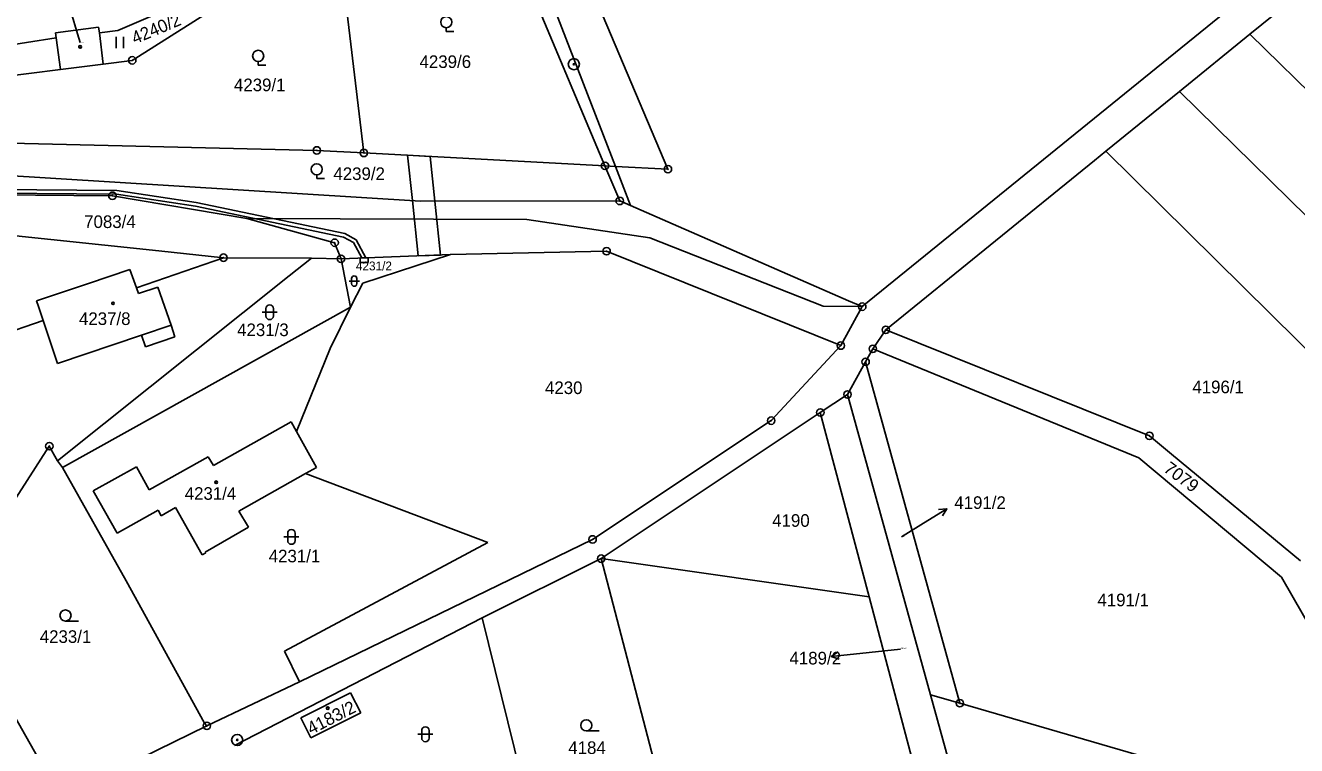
# Model space of a CAD drawing. Extents: x -593183 to -588034, y -1130415 to -1124994.
# Drawn here: x -589277.2 to -589105.7, y -1129387.2 to -1129290.1 of the extents above; entities that cross this region are included whole.
import ezdxf

# ---------------------------------------------------------------- set-up
doc = ezdxf.new("R2010")
doc.units = 0
for name, color, linetype in [('Vrstva 1', 7, 'Continuous'), ('Vrstva 16', 7, 'Continuous'), ('Vrstva 18', 7, 'Continuous'), ('Vrstva 19', 7, 'Continuous'), ('Vrstva 24', 7, 'Continuous'), ('Vrstva 25', 7, 'Continuous'), ('Vrstva 27', 7, 'Continuous'), ('Vrstva 4', 7, 'Continuous')]:
    doc.layers.add(name, color=color, linetype=linetype)

msp = doc.modelspace()

# ---------------------------------------------------------------- linework, layer by layer
at = {"layer": 'Vrstva 1'}
for p, q in [((-589190.52, -1129309.51), (-589209.02, -1129265.97)), ((-589231.53, -1129307.32), (-589235.7, -1129272.17)), ((-589212.85, -1129276.24), (-589199.01, -1129309.06)), ((-589106.12, -1129280.83), (-589164.31, -1129328.04)), ((-589244.14, -1129283.06), (-589262.76, -1129294.84)), ((-589112.03, -1129291.33), (-589102.49, -1129283.59)), ((-589264.73, -1129290.84), (-589251.9, -1129285.31)), ((-589273.11, -1129291.13), (-589267.3, -1129290.35)), ((-589273.02, -1129291.82), (-589273.11, -1129291.13)), ((-589267.3, -1129290.35), (-589267.2, -1129291.13)), ((-589264.73, -1129290.84), (-589267.2, -1129291.13)), ((-589267.2, -1129291.13), (-589266.67, -1129295.34)), ((-589121.51, -1129299.02), (-589112.03, -1129291.33)), ((-589067.69, -1129334.67), (-589112.03, -1129291.33)), ((-589297.9, -1129295.64), (-589273.02, -1129291.82)), ((-589272.46, -1129296.07), (-589273.02, -1129291.82)), ((-589262.76, -1129294.84), (-589266.67, -1129295.34)), ((-589272.46, -1129296.07), (-589288.1, -1129298.06)), ((-589266.67, -1129295.34), (-589272.46, -1129296.07)), ((-589131.46, -1129307.08), (-589121.51, -1129299.02)), ((-589121.51, -1129299.02), (-589073.8, -1129346.02)), ((-589237.87, -1129306.98), (-589287.07, -1129305.8)), ((-589223.89, -1129313.82), (-589314.33, -1129308.21)), ((-589231.53, -1129307.32), (-589237.87, -1129306.98)), ((-589199.01, -1129309.06), (-589231.53, -1129307.32)), ((-589161.14, -1129331.16), (-589133.01, -1129308.34)), ((-589133.01, -1129308.34), (-589131.46, -1129307.08)), ((-589094.49, -1129343.64), (-589131.46, -1129307.08)), ((-589199.01, -1129309.06), (-589197.02, -1129313.79)), ((-589199.01, -1129309.06), (-589197.59, -1129309.14)), ((-589197.59, -1129309.14), (-589190.52, -1129309.51)), ((-589265.44, -1129313.09), (-589287.96, -1129312.94)), ((-589247.3, -1129316.15), (-589265.44, -1129313.09)), ((-589197.02, -1129313.79), (-589223.89, -1129313.82)), ((-589197.02, -1129313.79), (-589195.55, -1129314.42)), ((-589166.19, -1129327.25), (-589195.55, -1129314.42)), ((-589259.16, -1129320.53), (-589301.94, -1129316.06)), ((-589247.3, -1129316.15), (-589235.47, -1129319.42)), ((-589259.16, -1129320.53), (-589250.46, -1129321.44)), ((-589235.47, -1129319.42), (-589234.61, -1129321.59)), ((-589219.84, -1129321.03), (-589198.79, -1129320.57)), ((-589198.79, -1129320.57), (-589167.21, -1129333.29)), ((-589250.46, -1129321.44), (-589262.2, -1129325.52)), ((-589250.46, -1129321.44), (-589238.6, -1129321.49)), ((-589241.6, -1129323.88), (-589238.6, -1129321.49)), ((-589238.6, -1129321.49), (-589234.61, -1129321.59)), ((-589234.61, -1129321.59), (-589219.84, -1129321.03)), ((-589234.61, -1129321.59), (-589233.33, -1129328.1)), ((-589224.51, -1129322.55), (-589219.84, -1129321.03)), ((-589272.83, -1129348.82), (-589241.6, -1129323.88)), ((-589263.1, -1129323.04), (-589268.66, -1129324.91)), ((-589262.2, -1129325.52), (-589263.1, -1129323.04)), ((-589231.66, -1129324.88), (-589224.51, -1129322.55)), ((-589268.66, -1129324.91), (-589275.67, -1129327.27)), ((-589261.93, -1129326.25), (-589262.2, -1129325.52)), ((-589259.3, -1129325.39), (-589261.93, -1129326.25)), ((-589257.53, -1129330.55), (-589259.3, -1129325.39)), ((-589231.66, -1129324.88), (-589233.33, -1129328.1)), ((-589275.67, -1129327.27), (-589275.42, -1129328.03)), ((-589164.31, -1129328.04), (-589166.19, -1129327.25)), ((-589275.42, -1129328.03), (-589274.79, -1129329.9)), ((-589233.33, -1129328.1), (-589272.17, -1129349.72)), ((-589233.33, -1129328.1), (-589236.07, -1129333.7)), ((-589167.21, -1129333.29), (-589164.31, -1129328.04)), ((-589293.83, -1129336.52), (-589274.79, -1129329.9)), ((-589274.79, -1129329.9), (-589272.84, -1129335.69)), ((-589257, -1129332.12), (-589257.53, -1129330.55)), ((-589272.84, -1129335.69), (-589261.52, -1129331.89)), ((-589261.52, -1129331.89), (-589261, -1129333.46)), ((-589261, -1129333.46), (-589257, -1129332.12)), ((-589161.14, -1129331.16), (-589162.89, -1129333.73)), ((-589125.59, -1129345.45), (-589161.14, -1129331.16)), ((-589240.61, -1129344.87), (-589236.07, -1129333.7)), ((-589167.21, -1129333.29), (-589176.59, -1129343.4)), ((-589162.89, -1129333.73), (-589163.86, -1129335.48)), ((-589162.89, -1129333.73), (-589127.02, -1129348.4)), ((-589166.3, -1129339.87), (-589163.86, -1129335.48)), ((-589163.86, -1129335.48), (-589151.16, -1129381.49)), ((-589169.97, -1129342.31), (-589166.3, -1129339.87)), ((-589158.56, -1129367.82), (-589166.3, -1129339.87)), ((-589199.52, -1129362), (-589169.97, -1129342.31)), ((-589163.38, -1129367.14), (-589169.97, -1129342.31)), ((-589251.82, -1129349.45), (-589241.33, -1129343.57)), ((-589241.33, -1129343.57), (-589240.61, -1129344.87)), ((-589176.59, -1129343.4), (-589200.68, -1129359.41)), ((-589240.61, -1129344.87), (-589237.92, -1129349.72)), ((-589122.61, -1129347.91), (-589125.59, -1129345.45)), ((-589273.95, -1129346.84), (-589284.84, -1129363.72)), ((-589272.83, -1129348.82), (-589273.95, -1129346.84)), ((-589105.19, -1129362.28), (-589122.61, -1129347.91)), ((-589272.17, -1129349.72), (-589272.83, -1129348.82)), ((-589263.59, -1129364.99), (-589272.17, -1129349.72)), ((-589268.05, -1129352.87), (-589262.2, -1129349.63)), ((-589262.2, -1129349.63), (-589260.47, -1129352.72)), ((-589260.47, -1129352.72), (-589252.53, -1129348.26)), ((-589252.53, -1129348.26), (-589251.82, -1129349.45)), ((-589237.92, -1129349.72), (-589239.39, -1129350.54)), ((-589127.02, -1129348.4), (-589107.79, -1129364.51)), ((-589239.39, -1129350.54), (-589248.37, -1129355.6)), ((-589214.82, -1129359.83), (-589239.39, -1129350.54)), ((-589264.82, -1129358.58), (-589268.05, -1129352.87)), ((-589259.27, -1129355.47), (-589264.82, -1129358.58)), ((-589258.86, -1129356.22), (-589259.27, -1129355.47)), ((-589256.92, -1129355.13), (-589258.86, -1129356.22)), ((-589253.33, -1129361.51), (-589256.92, -1129355.13)), ((-589248.37, -1129355.6), (-589247.08, -1129357.75)), ((-589247.08, -1129357.75), (-589252.93, -1129361.11)), ((-589242.21, -1129374.47), (-589214.82, -1129359.83)), ((-589200.68, -1129359.41), (-589240.19, -1129378.59)), ((-589252.85, -1129361.24), (-589253.33, -1129361.51)), ((-589252.93, -1129361.11), (-589252.85, -1129361.24)), ((-589215.59, -1129369.98), (-589199.52, -1129362)), ((-589199.52, -1129362), (-589163.38, -1129367.14)), ((-589188.14, -1129405.59), (-589199.52, -1129362)), ((-589263.59, -1129364.99), (-589253.03, -1129384.19)), ((-589096.84, -1129383.59), (-589107.79, -1129364.51)), ((-589287.44, -1129367.75), (-589272.46, -1129394.16)), ((-589153.51, -1129404.37), (-589163.38, -1129367.14)), ((-589155.1, -1129380.35), (-589158.56, -1129367.82)), ((-589248.99, -1129387.2), (-589215.59, -1129369.98)), ((-589215.59, -1129369.98), (-589206.64, -1129405.93)), ((-589240.19, -1129378.59), (-589242.21, -1129374.47)), ((-589252.7, -1129384.54), (-589240.19, -1129378.59)), ((-589240.04, -1129383.46), (-589233.35, -1129380.07)), ((-589233.35, -1129380.07), (-589231.95, -1129382.77)), ((-589151.16, -1129381.49), (-589155.1, -1129380.35)), ((-589155.1, -1129380.35), (-589148.57, -1129404.2)), ((-589126, -1129388.8), (-589151.16, -1129381.49)), ((-589238.68, -1129386.15), (-589240.04, -1129383.46)), ((-589231.95, -1129382.77), (-589238.68, -1129386.15)), ((-589272.46, -1129394.16), (-589252.7, -1129384.54)), ((-589253.03, -1129384.19), (-589252.7, -1129384.54))]:
    msp.add_line(p, q, dxfattribs=at)
at = {"layer": 'Vrstva 16'}
for p, q in [((-589269.79, -1129292.45), (-589270.15, -1129291.26)), ((-589159.02, -1129359.08), (-589155.45, -1129356.87)), ((-589159.17, -1129374.19), (-589165.51, -1129374.86))]:
    msp.add_line(p, q, dxfattribs=at)
at = {"layer": 'Vrstva 24'}
for centre, radius in [((-589262.76, -1129294.84), 0.5), ((-589262.76, -1129294.84), 0.0327), ((-589203.21, -1129295.36), 0.75), ((-589203.21, -1129295.36), 0.0903), ((-589237.87, -1129306.98), 0.5), ((-589231.53, -1129307.32), 0.5), ((-589237.87, -1129306.98), 0.0327), ((-589231.53, -1129307.32), 0.0327), ((-589199.01, -1129309.06), 0.5), ((-589199.01, -1129309.06), 0.0327), ((-589190.52, -1129309.51), 0.5), ((-589190.52, -1129309.51), 0.0327), ((-589265.44, -1129313.09), 0.5), ((-589265.44, -1129313.09), 0.0327), ((-589197.02, -1129313.79), 0.5), ((-589197.02, -1129313.79), 0.0327), ((-589235.47, -1129319.42), 0.5), ((-589235.47, -1129319.42), 0.0327), ((-589198.79, -1129320.57), 0.5), ((-589198.79, -1129320.57), 0.0327), ((-589250.46, -1129321.44), 0.5), ((-589250.46, -1129321.44), 0.0327), ((-589234.61, -1129321.59), 0.5), ((-589234.61, -1129321.59), 0.0327), ((-589164.31, -1129328.04), 0.5), ((-589164.31, -1129328.04), 0.0327), ((-589161.14, -1129331.16), 0.5), ((-589161.14, -1129331.16), 0.0327), ((-589167.21, -1129333.29), 0.5), ((-589167.21, -1129333.29), 0.0327), ((-589162.89, -1129333.73), 0.5), ((-589162.89, -1129333.73), 0.0327), ((-589163.86, -1129335.48), 0.5), ((-589163.86, -1129335.48), 0.0327), ((-589166.3, -1129339.87), 0.5), ((-589166.3, -1129339.87), 0.0327), ((-589169.97, -1129342.31), 0.5), ((-589169.97, -1129342.31), 0.0327), ((-589176.59, -1129343.4), 0.5), ((-589176.59, -1129343.4), 0.0327), ((-589125.59, -1129345.45), 0.5), ((-589125.59, -1129345.45), 0.0327), ((-589273.95, -1129346.84), 0.5), ((-589273.95, -1129346.84), 0.0327), ((-589200.68, -1129359.41), 0.5), ((-589200.68, -1129359.41), 0.0327), ((-589199.52, -1129362), 0.5), ((-589199.52, -1129362), 0.0327), ((-589151.16, -1129381.49), 0.5), ((-589151.16, -1129381.49), 0.0327), ((-589252.7, -1129384.54), 0.5), ((-589252.7, -1129384.54), 0.0327), ((-589248.61, -1129386.44), 0.75), ((-589248.61, -1129386.44), 0.0903)]:
    msp.add_circle(centre, radius, dxfattribs=at)
at = {"layer": 'Vrstva 25'}
for p, q in [((-589270.15, -1129291.26), (-589271.02, -1129288.39)), ((-589220.42, -1129290.44), (-589220.42, -1129290.94)), ((-589220.42, -1129290.94), (-589219.4, -1129290.94)), ((-589264.95, -1129291.69), (-589264.95, -1129293.19)), ((-589263.93, -1129293.19), (-589263.93, -1129291.69)), ((-589245.78, -1129294.99), (-589245.78, -1129295.49)), ((-589245.78, -1129295.49), (-589244.76, -1129295.49)), ((-589237.88, -1129310.28), (-589237.88, -1129310.78)), ((-589237.88, -1129310.78), (-589236.86, -1129310.78)), ((-589233.53, -1129324.59), (-589232.13, -1129324.59)), ((-589233.18, -1129324.94), (-589233.18, -1129324.24)), ((-589232.48, -1129324.24), (-589232.48, -1129324.94)), ((-589245.23, -1129328.79), (-589243.23, -1129328.79)), ((-589244.73, -1129329.29), (-589244.73, -1129328.29)), ((-589243.73, -1129328.29), (-589243.73, -1129329.29)), ((-589155.45, -1129356.87), (-589152.9, -1129355.29)), ((-589242.3, -1129359.07), (-589240.3, -1129359.07)), ((-589241.8, -1129359.57), (-589241.8, -1129358.57)), ((-589240.8, -1129358.57), (-589240.8, -1129359.57)), ((-589270.02, -1129370.41), (-589271.77, -1129370.41)), ((-589165.51, -1129374.86), (-589168.49, -1129375.18)), ((-589224.23, -1129385.68), (-589222.23, -1129385.68)), ((-589223.73, -1129386.18), (-589223.73, -1129385.18)), ((-589222.73, -1129385.18), (-589222.73, -1129386.18)), ((-589199.79, -1129385.22), (-589201.54, -1129385.22))]:
    msp.add_line(p, q, dxfattribs=at)
for points in [[(-589154.01, -1129355.39), (-589152.9, -1129355.29), (-589153.49, -1129356.24)], [(-589167.45, -1129375.57), (-589168.49, -1129375.18), (-589167.55, -1129374.57)]]:
    msp.add_lwpolyline(points, dxfattribs=at)
for centre, radius in [((-589220.42, -1129289.69), 0.75), ((-589269.8, -1129293.03), 0.175), ((-589269.8, -1129293.03), 0.15), ((-589245.78, -1129294.24), 0.75), ((-589237.88, -1129309.53), 0.75), ((-589265.36, -1129327.59), 0.175), ((-589265.36, -1129327.59), 0.15), ((-589251.45, -1129351.71), 0.175), ((-589251.45, -1129351.71), 0.15), ((-589271.77, -1129369.66), 0.75), ((-589236.4, -1129382.15), 0.175), ((-589236.4, -1129382.15), 0.15), ((-589201.54, -1129384.47), 0.75)]:
    msp.add_circle(centre, radius, dxfattribs=at)
for centre, radius, start, end in [((-589232.83, -1129324.24), 0.35, 90, 180), ((-589232.83, -1129324.24), 0.35, 0, 90), ((-589232.83, -1129324.94), 0.35, 180, 270), ((-589232.83, -1129324.94), 0.35, 270, 0), ((-589244.23, -1129328.29), 0.5, 90, 180), ((-589244.23, -1129328.29), 0.5, 0, 90), ((-589244.23, -1129329.29), 0.5, 180, 270), ((-589244.23, -1129329.29), 0.5, 270, 0), ((-589241.3, -1129358.57), 0.5, 90, 180), ((-589241.3, -1129358.57), 0.5, 0, 90), ((-589241.3, -1129359.57), 0.5, 180, 270), ((-589241.3, -1129359.57), 0.5, 270, 0), ((-589223.23, -1129385.18), 0.5, 90, 180), ((-589223.23, -1129385.18), 0.5, 0, 90), ((-589223.23, -1129386.18), 0.5, 180, 270), ((-589223.23, -1129386.18), 0.5, 270, 0)]:
    msp.add_arc(centre, radius, start, end, dxfattribs=at)
at = {"layer": 'Vrstva 27'}
for p, q in [((-589224.99, -1129313.75), (-589225.64, -1129307.64)), ((-589225.64, -1129307.64), (-589222.6, -1129307.8)), ((-589222.6, -1129307.8), (-589221.96, -1129313.82)), ((-589264.88, -1129312.89), (-589286.6, -1129312.67)), ((-589286.58, -1129312.17), (-589264.84, -1129312.39)), ((-589254.24, -1129314.51), (-589264.88, -1129312.89)), ((-589264.84, -1129312.39), (-589254.16, -1129314.01)), ((-589234.27, -1129318.67), (-589254.24, -1129314.51)), ((-589254.16, -1129314.01), (-589234.09, -1129318.19)), ((-589224.19, -1129321.19), (-589224.99, -1129313.75)), ((-589221.96, -1129313.82), (-589221.18, -1129321.08)), ((-589232.93, -1129319.37), (-589234.27, -1129318.67)), ((-589234.09, -1129318.19), (-589232.55, -1129319.01)), ((-589231.82, -1129321.48), (-589232.93, -1129319.37)), ((-589232.55, -1129319.01), (-589231.27, -1129321.46)), ((-589232.02, -1129321.49), (-589231.82, -1129321.48)), ((-589232.02, -1129322.09), (-589232.02, -1129321.49)), ((-589230.94, -1129322.09), (-589232.02, -1129322.09)), ((-589231.27, -1129321.46), (-589231.82, -1129321.48)), ((-589231.82, -1129321.48), (-589231.27, -1129321.46)), ((-589231.27, -1129321.46), (-589230.94, -1129321.45)), ((-589230.94, -1129321.45), (-589230.94, -1129322.09)), ((-589221.18, -1129321.08), (-589224.19, -1129321.19))]:
    msp.add_line(p, q, dxfattribs=at)
at = {"layer": 'Vrstva 4'}
for p, q in [((-589210.65, -1129275.39), (-589197.59, -1129309.14)), ((-589197.59, -1129309.14), (-589195.55, -1129314.42)), ((-589247.3, -1129316.15), (-589209.55, -1129316.27)), ((-589209.55, -1129316.27), (-589192.98, -1129318.75)), ((-589192.98, -1129318.75), (-589169.6, -1129327.98)), ((-589169.6, -1129327.98), (-589164.31, -1129328.04)), ((-589261.52, -1129331.89), (-589257.53, -1129330.55))]:
    msp.add_line(p, q, dxfattribs=at)

# ---------------------------------------------------------------- texts
at = {"layer": 'Vrstva 16'}
for s, p in [('4191/2', (-589151.9, -1129355.3)), ('4189/2', (-589174.13, -1129376.26))]:
    msp.add_text(s, height=1.7, dxfattribs=at).set_placement(p)
at = {"layer": 'Vrstva 18'}
for s, rotation, p in [('4240/2', 22.7932, (-589262.42, -1129292.7)), ('7079', 323.3647, (-589123.8, -1129350.16))]:
    msp.add_text(s, height=1.7, rotation=rotation, dxfattribs=at).set_placement(p)
for s, height, p in [('4239/6', 1.7, (-589224.02, -1129295.87)), ('4239/1', 1.7, (-589249.05, -1129299)), ('4239/2', 1.7, (-589235.64, -1129310.97)), ('7083/4', 1.7, (-589269.25, -1129317.44)), ('4231/2', 1.19, (-589232.61, -1129323.15)), ('4231/3', 1.7, (-589248.62, -1129332.01)), ('4230', 1.7, (-589207.1, -1129339.82)), ('4196/1', 1.7, (-589119.8, -1129339.71)), ('4190', 1.7, (-589176.46, -1129357.71)), ('4191/2', 0.1, (-589159.02, -1129359.08)), ('4231/1', 1.7, (-589244.36, -1129362.5)), ('4191/1', 1.7, (-589132.6, -1129368.42)), ('4233/1', 1.7, (-589275.24, -1129373.36)), ('4189/2', 0.2, (-589159.17, -1129374.19)), ('4184', 1.7, (-589203.96, -1129388.33))]:
    msp.add_text(s, height=height, dxfattribs=at).set_placement(p)
at = {"layer": 'Vrstva 19'}
for s, height, p in [('4240/3', 0.1, (-589269.79, -1129292.45)), ('4237/8', 1.7, (-589269.95, -1129330.51)), ('4231/4', 1.7, (-589255.69, -1129354.07))]:
    msp.add_text(s, height=height, dxfattribs=at).set_placement(p)
msp.add_text('4183/2', height=1.7, rotation=27.1658, dxfattribs=at).set_placement((-589238.63, -1129385.77))

doc.saveas('drawing.dxf')
